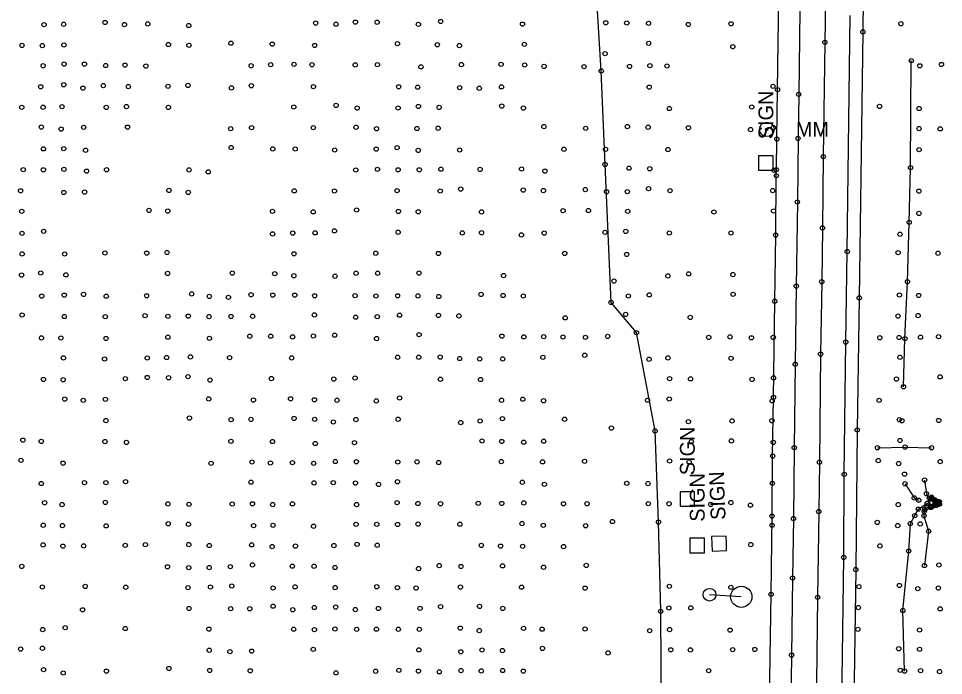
# Model space of a CAD drawing. Extents: x 20503438 to 20508873, y 7964251 to 7984667.
# Drawn here: x 20506282.7 to 20506718.6, y 7972720.1 to 7973029.9 of the extents above; entities that cross this region are included whole.
import ezdxf

# ---------------------------------------------------------------- set-up
doc = ezdxf.new("R2010")
doc.units = 0
for name, color, linetype in [('LTG_Lightpole_(prop)', 7, 'Continuous'), ('SurBreakLine', 7, 'Continuous'), ('SurConcreteSlab', 7, 'Continuous'), ('SurDikeDam', 7, 'Continuous'), ('SurDrainageArrowDown', 7, 'Continuous'), ('SurEdgeRoadPaved', 7, 'Continuous'), ('SurEdgeShoulderPaved', 7, 'Continuous'), ('SurPointsNonDTM', 7, 'Continuous'), ('SurRoadPoints', 7, 'Continuous'), ('SurSurveyPoints', 7, 'Continuous')]:
    doc.layers.add(name, color=color, linetype=linetype)

msp = doc.modelspace()

# ---------------------------------------------------------------- linework, layer by layer
at = {"layer": 'LTG_Lightpole_(prop)'}
msp.add_line((20506623.29, 7972757.21), (20506608.32, 7972758.19), dxfattribs=at)
for centre, radius in [((20506608.32, 7972758.19), 3), ((20506608.32, 7972758.19), 3), ((20506623.29, 7972757.21), 5), ((20506623.29, 7972757.21), 5)]:
    msp.add_circle(centre, radius, dxfattribs=at)
at = {"layer": 'SurBreakLine'}
for points in [[(20506662.94, 7973038.47), (20506662.68, 7973018.66), (20506661.96, 7972964.76), (20506661.55, 7972931.17), (20506661.22, 7972905.77), (20506660.66, 7972871.66), (20506660.1, 7972820.68), (20506659.81, 7972797.41), (20506659.27, 7972756.99), (20506658.77, 7972716.86), (20506658.27, 7972676.66), (20506657.84, 7972644.83), (20506657.39, 7972612.6), (20506656.92, 7972575.74), (20506656.4, 7972539.64), (20506655.94, 7972506.22), (20506655.78, 7972492.18), (20506655.64, 7972480.95), (20506655.39, 7972460.82)], [(20506709.69, 7972812.25), (20506710.56, 7972805.83), (20506711.93, 7972803.74), (20506712.96, 7972804.17), (20506716.58, 7972802.08), (20506716.65, 7972800.88), (20506715.37, 7972800.39), (20506713.02, 7972799.51), (20506712.61, 7972799.35), (20506710.67, 7972799.21), (20506709.77, 7972798.39), (20506709.53, 7972797.45), (20506709.4, 7972795.41), (20506711.58, 7972788.13), (20506709.59, 7972771.97)]]:
    msp.add_lwpolyline(points, dxfattribs=at)
at = {"layer": 'SurConcreteSlab'}
msp.add_lwpolyline([(20506712.72, 7972803.64), (20506714.66, 7972802.52), (20506715.82, 7972802.12), (20506715.83, 7972800.79), (20506714.63, 7972800.55), (20506712.72, 7972799.78), (20506712.86, 7972799.57), (20506714.62, 7972800.21), (20506716.55, 7972800.87), (20506716.48, 7972801.97), (20506714.59, 7972802.94), (20506713.02, 7972803.84)], close=True, dxfattribs=at)
at = {"layer": 'SurDikeDam'}
msp.add_lwpolyline([(20506687.48, 7972827.52), (20506700.48, 7972827.81), (20506712.95, 7972827.51)], dxfattribs=at)
at = {"layer": 'SurDrainageArrowDown'}
for points in [[(20506582.39, 7972475.07), (20506582.65, 7972516.36), (20506588.45, 7972561.12), (20506586.2, 7972602.19), (20506585.43, 7972649.8), (20506585.69, 7972698.55), (20506585.31, 7972750.39), (20506584.27, 7972792.42), (20506582.67, 7972835.44), (20506573.89, 7972881.78), (20506561.94, 7972896), (20506559.1, 7972961.09), (20506557.3, 7973005.18), (20506553.75, 7973061.78), (20506550.66, 7973104.43), (20506542.34, 7973125.73), (20506530.42, 7973148.91), (20506526.31, 7973153.75), (20506522.97, 7973156.02), (20506521.88, 7973157.28)], [(20506699.75, 7972856.23), (20506700.41, 7972878.95), (20506701.62, 7972905.78), (20506702.43, 7972933.79), (20506703.04, 7972959.56), (20506703.41, 7973010.04)], [(20506700.46, 7972810.52), (20506704.78, 7972803.86), (20506706.93, 7972802.78)], [(20506700.24, 7972722.19), (20506699.43, 7972750.76), (20506702.18, 7972778.8), (20506702.96, 7972791.78), (20506705.03, 7972795.48), (20506706.74, 7972798.56), (20506710.93, 7972801.36), (20506712.61, 7972801.55)]]:
    msp.add_lwpolyline(points, dxfattribs=at)
at = {"layer": 'SurEdgeRoadPaved'}
for points in [[(20506632.33, 7972453.69), (20506633.86, 7972497.27), (20506634.28, 7972509.08), (20506634.46, 7972539.89), (20506634.5, 7972542.72), (20506634.87, 7972568.1), (20506635.54, 7972614.89), (20506635.94, 7972648.03), (20506636.41, 7972690.83), (20506636.74, 7972718.9), (20506637.35, 7972758.4), (20506637.77, 7972795.25), (20506638.07, 7972823.54), (20506638.49, 7972851.26), (20506639.1, 7972896.6), (20506639.51, 7972927.78), (20506639.8, 7972955.82), (20506639.83, 7972958.63), (20506640.06, 7972973.05), (20506640.4, 7972996.37), (20506641.08, 7973051.14)], [(20506651.1, 7973047.21), (20506650.35, 7972994.14), (20506650.04, 7972973.33), (20506649.71, 7972943.4), (20506649.2, 7972903.71), (20506648.69, 7972866.86), (20506648.26, 7972827.56), (20506647.9, 7972794.1), (20506647.45, 7972766.08), (20506646.99, 7972729.71), (20506646.31, 7972681.9), (20506646.08, 7972653.99), (20506645.65, 7972612.99), (20506644.96, 7972574.78), (20506644.4, 7972542.36), (20506643.74, 7972497.26), (20506643.62, 7972491.27), (20506643.19, 7972470.31)], [(20506663.98, 7972197.66), (20506664.2, 7972212.79), (20506664.61, 7972246.33), (20506665.88, 7972358.05), (20506666.2, 7972384.01), (20506666.76, 7972424.32), (20506667.23, 7972453.6), (20506667.84, 7972505.25), (20506669.4, 7972614.97), (20506671.57, 7972775.78), (20506671.83, 7972814.97), (20506672.54, 7972877.32), (20506673.22, 7972920.01), (20506674.66, 7973031.32)]]:
    msp.add_lwpolyline(points, dxfattribs=at)
at = {"layer": 'SurEdgeShoulderPaved'}
msp.add_lwpolyline([(20506681.39, 7973102.17), (20506680.61, 7973023.61), (20506678.88, 7972898.17), (20506677.96, 7972835.87), (20506677.24, 7972770.07), (20506676.37, 7972707.06), (20506676.17, 7972692.84), (20506676.07, 7972684.34), (20506675.16, 7972614.83), (20506674.88, 7972581.01), (20506673.14, 7972470.38), (20506671.33, 7972306.45), (20506670.58, 7972252.62), (20506669.95, 7972197.58)], dxfattribs=at)
at = {"layer": 'SurPointsNonDTM'}
for centre in [(20506559.1, 7973013.31), (20506563.32, 7972906.1), (20506562.11, 7972836.76), (20506562.56, 7972792.71)]:
    msp.add_circle(centre, 1, dxfattribs=at)
at = {"layer": 'SurRoadPoints'}
for points in [[(20506638.3, 7972961.79), (20506638.3, 7972961.79), (20506638.3, 7972965.22), (20506631.45, 7972965.22), (20506631.45, 7972958.37), (20506638.3, 7972958.37), (20506638.3, 7972961.79)], [(20506601.31, 7972803.36), (20506601.31, 7972803.36), (20506601.31, 7972806.79), (20506594.45, 7972806.79), (20506594.45, 7972799.93), (20506601.31, 7972799.93), (20506601.31, 7972803.36)], [(20506605.96, 7972781.42), (20506605.96, 7972781.42), (20506605.96, 7972784.85), (20506599.1, 7972784.85), (20506599.1, 7972777.99), (20506605.96, 7972777.99), (20506605.96, 7972781.42)], [(20506616.27, 7972782.42), (20506616.27, 7972782.42), (20506616.14, 7972785.84), (20506609.3, 7972785.58), (20506609.56, 7972778.74), (20506616.4, 7972779), (20506616.27, 7972782.42)]]:
    msp.add_lwpolyline(points, dxfattribs=at)
for radius in [3.43, 0.571]:
    msp.add_circle((20506635.31, 7972977.63), radius, dxfattribs=at)
at = {"layer": 'SurSurveyPoints'}
for centre in [(20506294.72, 7973026.98), (20506303.96, 7973027.18), (20506323.5, 7973028.03), (20506332.63, 7973027.03), (20506343.61, 7973027.35), (20506362.91, 7973026.6), (20506422.72, 7973027.76), (20506432.32, 7973027.23), (20506441.47, 7973028.2), (20506451.69, 7973028.13), (20506471.16, 7973027.16), (20506481.61, 7973028.51), (20506520.19, 7973027.24), (20506559.41, 7973027.88), (20506569.32, 7973027.79), (20506579.58, 7973027.65), (20506598.34, 7973027.1), (20506618.49, 7973027.41), (20506698.49, 7973027.45), (20506680.61, 7973023.61), (20506284.34, 7973017.22), (20506293.9, 7973017.14), (20506304.08, 7973017.4), (20506353.34, 7973017.63), (20506362.99, 7973017.26), (20506382.77, 7973018.27), (20506402.26, 7973017.82), (20506422.25, 7973017.19), (20506461.27, 7973018.05), (20506480.05, 7973017.52), (20506490.46, 7973017.13), (20506521.07, 7973017.73), (20506579.65, 7973018.18), (20506619.31, 7973016.59), (20506662.68, 7973018.66), (20506294.29, 7973007.62), (20506304.2, 7973008.41), (20506313.73, 7973008.39), (20506323.76, 7973007.73), (20506332.88, 7973007.91), (20506342.7, 7973007.46), (20506392.31, 7973007.64), (20506401.53, 7973008.15), (20506412.5, 7973008.3), (20506421.01, 7973008.1), (20506441.39, 7973008.02), (20506451.84, 7973008.12), (20506491.43, 7973008.18), (20506510.1, 7973008.3), (20506521.2, 7973007.98), (20506580.22, 7973007.66), (20506588.3, 7973007.53), (20506703.41, 7973010.04), (20506707.41, 7973007.59), (20506717.59, 7973008.22), (20506472.31, 7973007.1), (20506530.36, 7973007.32), (20506549.17, 7973007.18), (20506557.3, 7973005.18), (20506570.62, 7973007.28), (20506304.04, 7972998.67), (20506293.18, 7972997.7), (20506313.03, 7972997.07), (20506322.66, 7972998.29), (20506334.46, 7972997.82), (20506353.13, 7972997.92), (20506362.51, 7972998.34), (20506383, 7972997.17), (20506392.41, 7972998.19), (20506421.69, 7972997.77), (20506461.84, 7972997.7), (20506470.79, 7972997.51), (20506490.6, 7972997.3), (20506499.8, 7972997.03), (20506510.28, 7972997.68), (20506579.9, 7972997.54), (20506638.25, 7972997.91), (20506640.4, 7972996.37), (20506650.35, 7972994.14), (20506284.2, 7972988.01), (20506294.27, 7972988.07), (20506303.16, 7972988.32), (20506324.04, 7972987.97), (20506333.54, 7972988.38), (20506353.34, 7972987.97), (20506412.43, 7972988.19), (20506432.34, 7972988.93), (20506442.28, 7972987.65), (20506461.56, 7972987.71), (20506471.14, 7972988.42), (20506480.91, 7972987.98), (20506510.4, 7972988.62), (20506520.61, 7972987.68), (20506589.4, 7972987.46), (20506628.24, 7972988.19), (20506688.47, 7972988.44), (20506707.09, 7972987.46), (20506293.43, 7972978.72), (20506302.79, 7972977.77), (20506313.37, 7972978.61), (20506334.09, 7972978.67), (20506382.65, 7972977.94), (20506392.51, 7972978.43), (20506421.62, 7972978.42), (20506441.75, 7972978.64), (20506451.39, 7972977.93), (20506470.42, 7972978.02), (20506480.44, 7972978.16), (20506530.25, 7972978.95), (20506549.97, 7972978.1), (20506569.62, 7972978.96), (20506579.36, 7972978.63), (20506598.37, 7972978.37), (20506627.69, 7972977.54), (20506638.46, 7972978.47), (20506707.06, 7972977.99), (20506717.05, 7972977.87), (20506640.06, 7972973.05), (20506650.04, 7972973.33), (20506294.45, 7972968.45), (20506304.03, 7972968.53), (20506382.9, 7972969.07), (20506402.52, 7972968.4), (20506413.07, 7972968.36), (20506451.24, 7972968.3), (20506461.12, 7972969.02), (20506539.71, 7972968.25), (20506559.31, 7972968.22), (20506588.73, 7972968.12), (20506314.29, 7972967.79), (20506431.68, 7972967.9), (20506471.03, 7972967.71), (20506490.57, 7972967.91), (20506661.96, 7972964.76), (20506707.08, 7972968.06), (20506559.1, 7972961.09), (20506703.04, 7972959.56), (20506284.92, 7972958.61), (20506294.44, 7972958.56), (20506304.1, 7972958.78), (20506314.74, 7972957.93), (20506324.2, 7972958.58), (20506363.03, 7972958.52), (20506372.07, 7972957.59), (20506441.6, 7972958.47), (20506451.86, 7972958.8), (20506461.59, 7972958.57), (20506471.55, 7972958.57), (20506481.73, 7972958.86), (20506500.23, 7972958.73), (20506519.73, 7972958.95), (20506530.76, 7972957.93), (20506570.4, 7972959.32), (20506580.15, 7972959.07), (20506638.7, 7972958.36), (20506639.8, 7972955.82), (20506639.83, 7972958.63), (20506283.68, 7972948.66), (20506304.04, 7972947.88), (20506313.81, 7972948.05), (20506353.56, 7972948.85), (20506362.66, 7972947.9), (20506412.63, 7972948.63), (20506431.58, 7972948.56), (20506461.09, 7972948.73), (20506481.42, 7972948.58), (20506491.1, 7972949.48), (20506520.56, 7972949), (20506530.05, 7972948.76), (20506549.8, 7972949.23), (20506559.83, 7972948.18), (20506569.59, 7972948.26), (20506579.61, 7972949.65), (20506589.7, 7972948.74), (20506638.08, 7972948.76), (20506706.97, 7972948.51), (20506649.71, 7972943.4), (20506284.2, 7972939), (20506344.18, 7972939.41), (20506353.01, 7972939.11), (20506402.36, 7972938.96), (20506421.55, 7972938.73), (20506442, 7972939.61), (20506461.72, 7972938.91), (20506471.07, 7972938.76), (20506500.88, 7972938.72), (20506539.31, 7972939.29), (20506551.27, 7972939.37), (20506569.8, 7972939), (20506610.4, 7972938.67), (20506638.48, 7972939.12), (20506707, 7972938), (20506702.43, 7972933.79), (20506294.54, 7972929.57), (20506431.59, 7972929.77), (20506461.58, 7972929.13), (20506500.89, 7972928.9), (20506559.06, 7972929.1), (20506568.85, 7972929.5), (20506661.55, 7972931.17), (20506284.32, 7972928.62), (20506402.41, 7972928.34), (20506411.93, 7972928.71), (20506422.45, 7972928.84), (20506491.84, 7972928.8), (20506519.69, 7972927.86), (20506530.41, 7972928.71), (20506589.37, 7972928.78), (20506618.46, 7972928.78), (20506639.51, 7972927.78), (20506698.07, 7972928.18), (20506284.4, 7972918.89), (20506304.43, 7972918.86), (20506323.42, 7972919.33), (20506343.13, 7972919.26), (20506352.65, 7972919.57), (20506412.5, 7972918.95), (20506451.06, 7972919.2), (20506480.57, 7972919.1), (20506540.09, 7972919.12), (20506569.26, 7972918.64), (20506673.22, 7972920.01), (20506697.19, 7972919.48), (20506716, 7972919.21), (20506284.13, 7972908.92), (20506293.16, 7972909.89), (20506305.04, 7972909.02), (20506352.92, 7972909.71), (20506383.45, 7972909.88), (20506403.44, 7972909.57), (20506412.44, 7972908.62), (20506431.85, 7972908.36), (20506441.75, 7972909.8), (20506451.93, 7972909.79), (20506471.43, 7972909.87), (20506511.29, 7972908.69), (20506588.7, 7972908.53), (20506598.51, 7972909.49), (20506619.34, 7972909.15), (20506649.2, 7972903.71), (20506661.22, 7972905.77), (20506701.62, 7972905.78), (20506293.64, 7972899.01), (20506304.25, 7972899.46), (20506313.36, 7972899.79), (20506324.04, 7972898.97), (20506343.07, 7972899.14), (20506364.27, 7972900.04), (20506372.6, 7972898.85), (20506381.59, 7972898.44), (20506392.27, 7972899.65), (20506402.53, 7972899.47), (20506412.85, 7972899.46), (20506422.23, 7972899.15), (20506441.31, 7972899.2), (20506451.11, 7972899.07), (20506461.35, 7972899.14), (20506470.96, 7972899.11), (20506480.75, 7972898.81), (20506500.66, 7972899.79), (20506511.05, 7972899.29), (20506520.59, 7972899.05), (20506570.07, 7972899.07), (20506579.91, 7972899.6), (20506619.45, 7972899.86), (20506697.81, 7972899.53), (20506706.89, 7972899.3), (20506561.94, 7972896), (20506639.1, 7972896.6), (20506678.88, 7972898.17), (20506284.4, 7972890.09), (20506342.34, 7972889.79), (20506422.15, 7972890.15), (20506462.28, 7972890.02), (20506480.56, 7972889.9), (20506490.21, 7972889.66), (20506568.81, 7972890.38), (20506706.6, 7972889.82), (20506304.27, 7972889.39), (20506323.55, 7972889.3), (20506353.1, 7972889.46), (20506362.67, 7972889.55), (20506372.46, 7972889.35), (20506382.82, 7972889.41), (20506393.02, 7972889.5), (20506441.57, 7972889.06), (20506451.75, 7972889.31), (20506540.33, 7972888.76), (20506599.25, 7972888.97), (20506697.13, 7972889.58), (20506573.89, 7972881.78), (20506293.5, 7972879.28), (20506302.65, 7972879.24), (20506323.91, 7972879.04), (20506353.11, 7972879.63), (20506372.68, 7972879.1), (20506391.68, 7972880.08), (20506401.56, 7972880.11), (20506411.83, 7972879.78), (20506421.69, 7972880.18), (20506431.66, 7972880.58), (20506451.4, 7972878.98), (20506471.45, 7972880.81), (20506510.5, 7972880.14), (20506520.82, 7972879.79), (20506530.18, 7972879.87), (20506539.29, 7972879.74), (20506549.88, 7972879.57), (20506560.32, 7972879.99), (20506607.97, 7972879.52), (20506617.97, 7972879.76), (20506628.07, 7972879.34), (20506638.37, 7972879.52), (20506672.54, 7972877.32), (20506688.57, 7972879.38), (20506697.65, 7972879.49), (20506700.41, 7972878.95), (20506707.76, 7972879.63), (20506716.27, 7972879.88), (20506303.84, 7972869.87), (20506323.25, 7972869.34), (20506343.36, 7972869.81), (20506352.45, 7972870.04), (20506363.68, 7972870.35), (20506382.17, 7972870), (20506411.4, 7972869.88), (20506461.36, 7972870.17), (20506471.3, 7972870.16), (20506481.4, 7972870.24), (20506490.57, 7972869.57), (20506500, 7972869.4), (20506510.83, 7972869.38), (20506529.79, 7972870.12), (20506549.52, 7972871.11), (20506579.83, 7972869.24), (20506588.72, 7972869.86), (20506618.47, 7972869.67), (20506660.66, 7972871.66), (20506698.04, 7972870.19), (20506648.69, 7972866.86), (20506294.42, 7972859.7), (20506303.73, 7972859.57), (20506333.01, 7972860.07), (20506343.36, 7972860.63), (20506353.42, 7972860.51), (20506362.57, 7972861.03), (20506372.92, 7972859.42), (20506401.86, 7972860.13), (20506431.27, 7972859.88), (20506441.29, 7972860.38), (20506481.51, 7972859.82), (20506500.45, 7972859.68), (20506589.51, 7972860.06), (20506599.37, 7972859.98), (20506628.38, 7972859.74), (20506638.48, 7972860.46), (20506696.43, 7972859.89), (20506716.97, 7972860.94), (20506699.75, 7972856.23), (20506304.49, 7972850.44), (20506372.34, 7972850.52), (20506410.91, 7972850.58), (20506462.28, 7972850.97), (20506589.36, 7972850.51), (20506638.49, 7972851.26), (20506313.21, 7972849.86), (20506323.63, 7972850.33), (20506393.37, 7972849.97), (20506422.15, 7972850.11), (20506432.76, 7972849.9), (20506451.32, 7972849.59), (20506510.31, 7972849.9), (20506520.34, 7972850.4), (20506530.14, 7972849.65), (20506579.1, 7972849.93), (20506637.85, 7972849.61), (20506688.27, 7972849.88), (20506323.86, 7972840.33), (20506363.24, 7972841.48), (20506382.85, 7972840.73), (20506392.23, 7972840.88), (20506412.55, 7972841.31), (20506422.25, 7972840.89), (20506431.06, 7972839.66), (20506441.7, 7972840.77), (20506461.59, 7972840.96), (20506491.08, 7972839.38), (20506500.23, 7972840.11), (20506510.73, 7972841.21), (20506540.02, 7972840.94), (20506598.39, 7972839.82), (20506618.97, 7972840.17), (20506637.72, 7972840.23), (20506697.76, 7972840.7), (20506699.02, 7972840.2), (20506716.35, 7972840.36), (20506582.67, 7972835.44), (20506677.96, 7972835.87), (20506284.75, 7972831.1), (20506293.4, 7972830.49), (20506323.42, 7972830.42), (20506333.52, 7972830.01), (20506382.79, 7972830.55), (20506402.38, 7972830.45), (20506422.52, 7972829.5), (20506441.02, 7972829.89), (20506501.12, 7972830.69), (20506510.43, 7972830.46), (20506520.79, 7972830.12), (20506530.16, 7972830.59), (20506599.77, 7972830.34), (20506618.64, 7972830.73), (20506638.37, 7972830.03), (20506698.1, 7972830.94), (20506648.26, 7972827.56), (20506687.48, 7972827.52), (20506700.48, 7972827.81), (20506712.95, 7972827.51), (20506283.85, 7972821.58), (20506303.7, 7972820.24), (20506373.43, 7972820.16), (20506392.73, 7972820.77), (20506401.4, 7972820.33), (20506411.77, 7972820.48), (20506421.77, 7972820.14), (20506432.01, 7972821.02), (20506441.9, 7972820.89), (20506461.39, 7972820.8), (20506470.47, 7972820.83), (20506480.68, 7972820.53), (20506510.2, 7972820.99), (20506529.67, 7972820.85), (20506549.44, 7972821.12), (20506589.52, 7972821.25), (20506598.7, 7972820.85), (20506638.07, 7972823.54), (20506660.1, 7972820.68), (20506687.83, 7972821.45), (20506697.47, 7972820.03), (20506717.02, 7972820.98), (20506333.13, 7972811.49), (20506392.23, 7972811.27), (20506461.25, 7972811.48), (20506520.11, 7972811.23), (20506671.83, 7972814.97), (20506700.24, 7972815.06), (20506709.69, 7972812.25), (20506293.39, 7972810.63), (20506313.77, 7972811.03), (20506323.89, 7972811.04), (20506421.93, 7972810.93), (20506430.99, 7972811.02), (20506441.49, 7972810.86), (20506452.34, 7972810.23), (20506530.52, 7972810.25), (20506569.32, 7972810.73), (20506579.34, 7972810.6), (20506637.92, 7972810.71), (20506700.46, 7972810.52), (20506704.78, 7972803.86), (20506706.93, 7972802.78), (20506710.56, 7972805.83), (20506711.93, 7972803.74), (20506712.72, 7972803.64), (20506712.96, 7972804.17), (20506713.02, 7972803.84), (20506714.59, 7972802.94), (20506714.66, 7972802.52), (20506294.98, 7972801.56), (20506303.23, 7972800.69), (20506323.61, 7972801.72), (20506353.07, 7972801.02), (20506363.04, 7972800.83), (20506383.41, 7972800.98), (20506392.9, 7972801.06), (20506402.46, 7972800.71), (20506411.75, 7972801.05), (20506442.01, 7972800.72), (20506461.11, 7972801.6), (20506470.91, 7972801.2), (20506481.58, 7972801.09), (20506499.35, 7972801.28), (20506510.4, 7972801.23), (20506520.81, 7972801.48), (20506539.51, 7972801.07), (20506550.64, 7972801.09), (20506579.49, 7972801.13), (20506589.27, 7972801.1), (20506608.85, 7972800.79), (20506618.39, 7972801.64), (20506627.61, 7972800.42), (20506697.25, 7972800.71), (20506706.74, 7972798.56), (20506709.77, 7972798.39), (20506710.67, 7972799.21), (20506710.93, 7972801.36), (20506712.61, 7972801.55), (20506712.61, 7972799.35), (20506712.72, 7972799.78), (20506712.86, 7972799.57), (20506713.02, 7972799.51), (20506714.62, 7972800.21), (20506714.63, 7972800.55), (20506715.37, 7972800.39), (20506715.82, 7972802.12), (20506715.83, 7972800.79), (20506716.48, 7972801.97), (20506716.55, 7972800.87), (20506716.58, 7972802.08), (20506716.65, 7972800.88), (20506637.77, 7972795.25), (20506647.9, 7972794.1), (20506659.81, 7972797.41), (20506705.03, 7972795.48), (20506709.4, 7972795.41), (20506709.53, 7972797.45), (20506294.32, 7972790.95), (20506303.39, 7972790.82), (20506323.98, 7972790.68), (20506353.23, 7972791.66), (20506362.79, 7972791.43), (20506393.48, 7972790.76), (20506402.61, 7972790.94), (20506421.71, 7972790.5), (20506441.77, 7972791.41), (20506451.5, 7972791.38), (20506461.34, 7972791.32), (20506471, 7972791.5), (20506490.68, 7972791.45), (20506519.95, 7972791.74), (20506529.98, 7972790.94), (20506549.96, 7972790.74), (20506584.27, 7972792.42), (20506637.84, 7972790.94), (20506687.38, 7972792.28), (20506697.04, 7972790.82), (20506702.96, 7972791.78), (20506707.65, 7972791.6), (20506711.58, 7972788.13), (20506294.29, 7972781.68), (20506303.6, 7972781.11), (20506313.41, 7972781.2), (20506332.99, 7972781.5), (20506342.48, 7972781.79), (20506362.94, 7972781.86), (20506372.56, 7972781.4), (20506392.55, 7972781.72), (20506402.22, 7972780.9), (20506413.19, 7972781.13), (20506431.32, 7972781.37), (20506442.24, 7972781.96), (20506451.72, 7972781.54), (20506500.81, 7972781.45), (20506509.84, 7972781.11), (20506520.29, 7972781), (20506539.57, 7972780.91), (20506627.78, 7972781.84), (20506688.63, 7972781.21), (20506702.18, 7972778.8), (20506392.95, 7972772.25), (20506550.24, 7972772.01), (20506671.57, 7972775.78), (20506709.59, 7972771.97), (20506716.44, 7972772.2), (20506284.23, 7972771.54), (20506352.89, 7972771.37), (20506362.91, 7972770.96), (20506372.55, 7972771.01), (20506382.51, 7972771.44), (20506411.71, 7972771.65), (20506421.98, 7972771.62), (20506431.84, 7972771.02), (20506471.23, 7972770.54), (20506480.93, 7972771.94), (20506491.19, 7972771.51), (20506510.79, 7972771.81), (20506530.13, 7972771.17), (20506677.24, 7972770.07), (20506647.45, 7972766.08), (20506293.92, 7972761.84), (20506314.11, 7972762.12), (20506333.21, 7972761.73), (20506362.54, 7972761.51), (20506373.14, 7972761.86), (20506383.2, 7972762.33), (20506402.68, 7972761.38), (20506413.03, 7972761.91), (20506431.91, 7972761.56), (20506451.53, 7972761.97), (20506461.25, 7972761.53), (20506470.05, 7972761.32), (20506490.92, 7972761.8), (20506519.76, 7972761.75), (20506549.71, 7972761.31), (20506589.37, 7972762.16), (20506618.37, 7972761.69), (20506678.71, 7972762.02), (20506697.8, 7972762.56), (20506706.49, 7972761.07), (20506716.16, 7972761.32), (20506637.35, 7972758.4), (20506659.27, 7972756.99), (20506312.89, 7972751.09), (20506363.05, 7972751.72), (20506382.68, 7972751.62), (20506391.65, 7972751.57), (20506402.64, 7972752.8), (20506411.95, 7972751.11), (20506422.08, 7972752.17), (20506432.13, 7972752.38), (20506441.42, 7972751.19), (20506452.31, 7972751.71), (20506471.92, 7972751.8), (20506481.6, 7972752.55), (20506499.94, 7972752.67), (20506510.9, 7972751.73), (20506585.31, 7972750.39), (20506589.16, 7972751.95), (20506599.5, 7972752), (20506678.47, 7972752.12), (20506699.43, 7972750.76), (20506717.03, 7972751.54), (20506294.1, 7972741.75), (20506304.68, 7972742.67), (20506332.99, 7972742.26), (20506372.38, 7972741.97), (20506412.37, 7972741.95), (20506422.15, 7972741.72), (20506431.78, 7972742.04), (20506442.06, 7972741.87), (20506451.36, 7972741.95), (20506461.66, 7972741.92), (20506471.57, 7972741.88), (20506490.85, 7972742.44), (20506520.69, 7972742.35), (20506529.42, 7972741.96), (20506549.68, 7972742.05), (20506589.5, 7972741.76), (20506618.01, 7972741.5), (20506678.23, 7972741.89), (20506707.33, 7972741.58), (20506499.8, 7972741.28), (20506580.1, 7972741.25), (20506293.95, 7972732.97), (20506529.6, 7972732.87), (20506283.69, 7972732.57), (20506372.55, 7972732.02), (20506382.3, 7972731.35), (20506392.54, 7972731.59), (20506421.59, 7972732.45), (20506471.34, 7972732.21), (20506491.13, 7972731.28), (20506501.09, 7972732.13), (20506510.76, 7972731.85), (20506560.52, 7972730.76), (20506590.04, 7972732.22), (20506599.33, 7972732.17), (20506619.25, 7972732.3), (20506629.67, 7972732.38), (20506646.99, 7972729.71), (20506697.51, 7972732.71), (20506707.29, 7972732.47), (20506294.49, 7972722.87), (20506303.74, 7972721.31), (20506324.1, 7972722.17), (20506353.56, 7972723.43), (20506372.77, 7972722.48), (20506391.89, 7972722.33), (20506432.31, 7972721.36), (20506451, 7972722.13), (20506461.93, 7972722.56), (20506471.18, 7972722.16), (20506481, 7972721.84), (20506491.21, 7972722.42), (20506500.74, 7972722.27), (20506510.83, 7972722.47), (20506520.57, 7972722.17), (20506607.93, 7972722.4), (20506698.22, 7972722.54), (20506700.24, 7972722.19), (20506707.78, 7972722.4), (20506716.72, 7972721.96)]:
    msp.add_circle(centre, 1, dxfattribs=at)

# ---------------------------------------------------------------- texts
at = {"layer": 'SurRoadPoints'}
for s, rotation, p in [('SIGN', 90, (20506638.38, 7972973)), ('MM', 360, (20506649.02, 7972974.13)), ('SIGN', 90, (20506601.38, 7972814.57)), ('SIGN', 90, (20506606.03, 7972792.63)), ('SIGN', 92.1737, (20506615.92, 7972793.62))]:
    msp.add_text(s, height=6.995, rotation=rotation, dxfattribs=at).set_placement(p)

doc.saveas('drawing.dxf')
